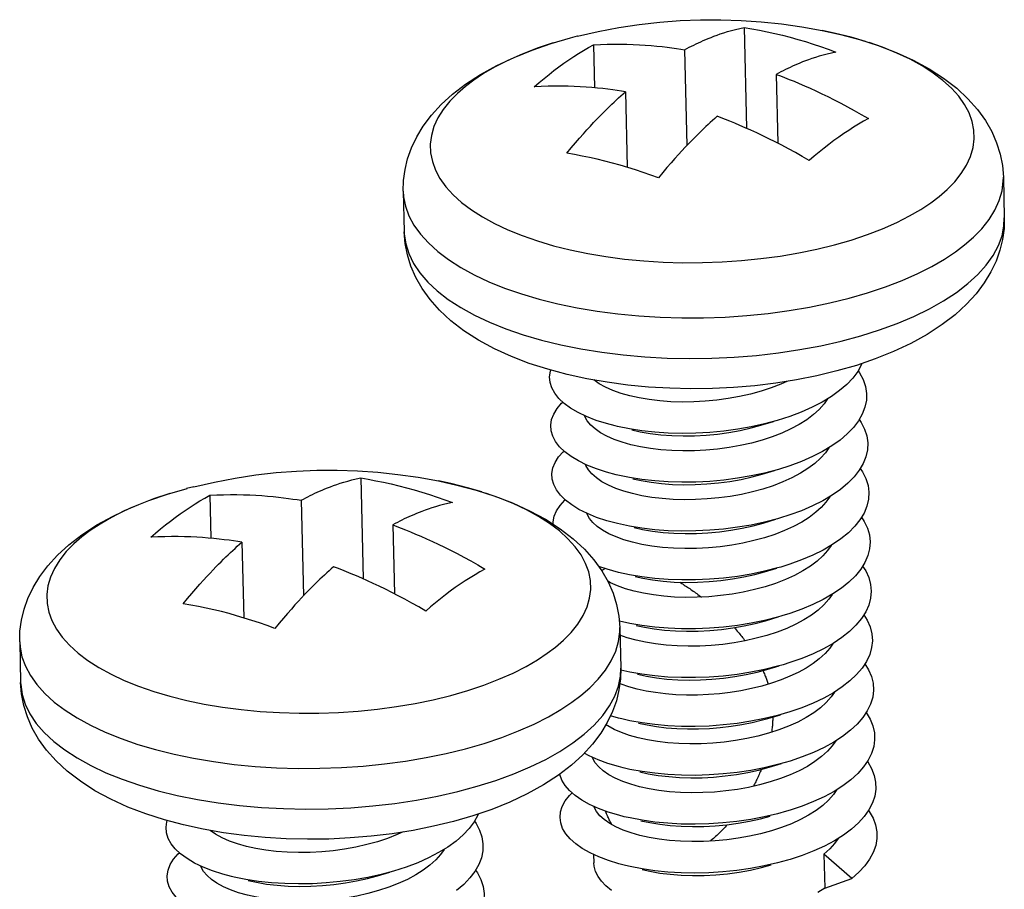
# Model space of a CAD drawing. Header units: millimetres. Extents: x 6 to 414, y 7 to 290.
# Tile 323 of 341: x 142.519 to 143.421, y 217.506 to 218.302. Entities that reach past the tile are written whole.
import ezdxf

# ---------------------------------------------------------------- set-up
doc = ezdxf.new("R2010")
doc.units = ezdxf.units.MM
doc.header["$LTSCALE"] = 23.1
doc.layers.get('0').update_dxf_attribs({"linetype": 'CONTINUOUS'})
for name, color, linetype in [('03_ALL_AXES', 7, 'CONTINUOUS'), ('09_ALL_ROUNDS', 7, 'CONTINUOUS'), ('20_ALL_FEATURES', 7, 'CONTINUOUS')]:
    doc.layers.add(name, color=color, linetype=linetype)

msp = doc.modelspace()

# ---------------------------------------------------------------- linework, layer by layer
at = {"color": 40, "linetype": 'Continuous'}
msp.add_line((143.04493, 217.62421), (143.0447, 217.62612), dxfattribs=at)
for points in [[(143.05246, 217.79751), (143.05265, 217.79767), (143.05284, 217.79782), (143.05303, 217.79798), (143.05329, 217.79819), (143.05356, 217.79839), (143.05382, 217.79859), (143.05409, 217.79878), (143.05436, 217.79897), (143.05464, 217.79916), (143.05492, 217.79935), (143.0552, 217.79953)], [(143.12387, 217.78695), (143.1249, 217.78633), (143.12593, 217.7857), (143.12695, 217.78507), (143.12797, 217.78443), (143.12898, 217.78378), (143.13, 217.78313), (143.13101, 217.78247), (143.13201, 217.7818), (143.13302, 217.78113), (143.13402, 217.78045), (143.13512, 217.77969), (143.13623, 217.77892), (143.13733, 217.77814), (143.13842, 217.77735), (143.13951, 217.77656), (143.1406, 217.77576), (143.14168, 217.77495), (143.14276, 217.77414), (143.14384, 217.77331)], [(143.17398, 217.7453), (143.17487, 217.7443), (143.17575, 217.74329), (143.17661, 217.74229), (143.17746, 217.74128), (143.1783, 217.74028), (143.17913, 217.73928), (143.17994, 217.73828), (143.18075, 217.73728), (143.18154, 217.73628), (143.18232, 217.73528), (143.18308, 217.73428), (143.18384, 217.73328)], [(143.20021, 217.706), (143.20066, 217.705), (143.20109, 217.70399), (143.20151, 217.70298), (143.20193, 217.70196), (143.20234, 217.70093), (143.20274, 217.69989), (143.20307, 217.699), (143.2034, 217.6981), (143.20372, 217.6972), (143.20403, 217.69629), (143.20433, 217.69537), (143.20463, 217.69445), (143.20492, 217.69352)], [(143.20919, 217.66361), (143.20917, 217.66261), (143.20914, 217.6616), (143.20911, 217.66059), (143.20906, 217.65958), (143.209, 217.65857), (143.20894, 217.65756), (143.20886, 217.65655), (143.20878, 217.65553), (143.20868, 217.65451), (143.20858, 217.65349), (143.20846, 217.65247), (143.20834, 217.65145), (143.2082, 217.65042), (143.20806, 217.6494)], [(143.19863, 217.61549), (143.19814, 217.6143), (143.19765, 217.61313), (143.19715, 217.61197), (143.19665, 217.61082), (143.19615, 217.60968), (143.19564, 217.60855), (143.19512, 217.60743), (143.1946, 217.60633), (143.19408, 217.60523), (143.19356, 217.60415), (143.19303, 217.60308), (143.1925, 217.60202), (143.19196, 217.60097), (143.19142, 217.59993)], [(143.06156, 217.56492), (143.0611, 217.56579), (143.06065, 217.56667), (143.06021, 217.56755), (143.05977, 217.56845), (143.05934, 217.56935), (143.05891, 217.57027), (143.0585, 217.57119), (143.05808, 217.57212), (143.05768, 217.57305), (143.05727, 217.574), (143.05694, 217.5748), (143.05661, 217.57562), (143.05628, 217.57644), (143.05596, 217.57726)], [(143.16741, 217.56476), (143.16647, 217.56371), (143.16552, 217.56267), (143.16457, 217.56164), (143.16361, 217.56063), (143.16265, 217.55964), (143.16168, 217.55865), (143.16071, 217.55769), (143.15973, 217.55673), (143.15875, 217.55579), (143.15776, 217.55487), (143.15677, 217.55396), (143.15577, 217.55307), (143.15477, 217.55219), (143.15376, 217.55132), (143.15275, 217.55047), (143.15173, 217.54964)]]:
    msp.add_lwpolyline(points, dxfattribs=at)
at = {"layer": '03_ALL_AXES', "color": 7, "linetype": 'Continuous'}
for p, q in [((143.42044, 218.15828), (143.42132, 218.12104)), ((142.87059, 218.14526), (142.87147, 218.10802)), ((143.06898, 217.74544), (143.06986, 217.7082)), ((142.51913, 217.73242), (142.52001, 217.69517)), ((143.04504, 217.53742), (143.04521, 217.52992))]:
    msp.add_line(p, q, dxfattribs=at)
for points in [[(143.03015, 218.28732), (143.04915, 218.29168), (143.06798, 218.29525), (143.08682, 218.2981), (143.1056, 218.30023), (143.12432, 218.30167), (143.14299, 218.30241), (143.1616, 218.30248), (143.18018, 218.30187), (143.19868, 218.30059), (143.21719, 218.29863), (143.2357, 218.29599), (143.25433, 218.29263)], [(142.67869, 217.87448), (142.69768, 217.87883), (142.71651, 217.88241), (142.73536, 217.88526), (142.75413, 217.88739), (142.77286, 217.88882), (142.79153, 217.88957), (142.81014, 217.88963), (142.82872, 217.88902), (142.84722, 217.88775), (142.86573, 217.88579), (142.88423, 217.88315), (142.90287, 217.87979)]]:
    msp.add_lwpolyline(points, dxfattribs=at)
at = {"layer": '09_ALL_ROUNDS', "color": 7, "linetype": 'Continuous'}
for p, q in [((143.03005, 218.2873), (143.02353, 218.28562)), ((143.03015, 218.28732), (143.03005, 218.2873)), ((143.29405, 218.28252), (143.281, 218.28638)), ((142.93514, 218.24709), (142.92756, 218.24136)), ((142.99734, 218.00881), (143.01502, 218.00447)), ((143.30306, 217.99162), (143.28579, 217.98572)), ((143.26797, 217.98057), (143.24968, 217.97614)), ((143.28579, 217.98572), (143.26797, 217.98057)), ((142.67859, 217.87446), (142.67207, 217.87278)), ((142.67869, 217.87448), (142.67859, 217.87446)), ((142.94258, 217.86968), (142.92954, 217.87354)), ((142.58368, 217.83424), (142.5761, 217.82851)), ((142.64588, 217.59597), (142.66356, 217.59163)), ((142.93432, 217.57288), (142.91651, 217.56773)), ((142.9516, 217.57878), (142.93432, 217.57288)), ((142.91651, 217.56773), (142.89822, 217.5633))]:
    msp.add_line(p, q, dxfattribs=at)
for points in [[(142.92757, 218.24328), (142.94138, 218.25227), (142.95625, 218.26049), (142.97214, 218.26797), (142.98885, 218.27468), (143.00613, 218.28058), (143.02395, 218.28573)], [(143.25431, 218.29264), (143.27118, 218.28892), (143.28878, 218.28421), (143.30583, 218.27874), (143.32217, 218.27248), (143.33777, 218.26538), (143.35234, 218.25751), (143.36574, 218.2489), (143.3777, 218.23969), (143.38804, 218.2301), (143.39682, 218.22021), (143.40402, 218.21021), (143.40982, 218.20005), (143.41431, 218.18978), (143.41755, 218.17939), (143.4196, 218.16884), (143.42044, 218.15828)], [(143.281, 218.28638), (143.26555, 218.29024), (143.25433, 218.29263)], [(143.00808, 218.28117), (142.99332, 218.27624), (142.97941, 218.27088), (142.96644, 218.26514), (142.95465, 218.25916), (142.94426, 218.25313), (142.93514, 218.24709)], [(143.35404, 218.13468), (143.36162, 218.14041), (143.36894, 218.14677), (143.37587, 218.15389), (143.38193, 218.16147), (143.3868, 218.16927), (143.39044, 218.17725), (143.39277, 218.18527), (143.3938, 218.19332), (143.39352, 218.20133), (143.39194, 218.20928), (143.38908, 218.21714), (143.38494, 218.22487), (143.37954, 218.23241), (143.37292, 218.23975), (143.36511, 218.24682), (143.35615, 218.2536), (143.34606, 218.26007), (143.33491, 218.26618), (143.32276, 218.27189), (143.30968, 218.27719), (143.29744, 218.28143)], [(142.87059, 218.14526), (142.87087, 218.15513), (142.87221, 218.1651), (142.87462, 218.17505), (142.87816, 218.18501), (142.88291, 218.19499), (142.88894, 218.20494), (142.89642, 218.21489), (142.90534, 218.22466), (142.91569, 218.23413), (142.92757, 218.24328)], [(142.92756, 218.24136), (142.92024, 218.23499), (142.9133, 218.22788), (142.90725, 218.22029), (142.90238, 218.21249), (142.89874, 218.20452), (142.89641, 218.1965), (142.89538, 218.18845), (142.89566, 218.18044), (142.89723, 218.17249), (142.9001, 218.16463), (142.90424, 218.1569), (142.90964, 218.14935), (142.91626, 218.14202), (142.92407, 218.13495), (142.93303, 218.12816), (142.94312, 218.1217), (142.95426, 218.11559), (142.96641, 218.10987), (142.9795, 218.10458), (142.99344, 218.09974), (143.00817, 218.09539), (143.02363, 218.09153), (143.03972, 218.08819), (143.05635, 218.08539), (143.07345, 218.08314), (143.09092, 218.08146), (143.10868, 218.08035), (143.12662, 218.07982), (143.14465, 218.07988), (143.16268, 218.08051), (143.18062, 218.08173), (143.19837, 218.08351), (143.21584, 218.08586), (143.23293, 218.08876), (143.24956, 218.09219), (143.26564, 218.09615), (143.28109, 218.10059), (143.29586, 218.10553), (143.30976, 218.11088), (143.32274, 218.11663), (143.33453, 218.12261), (143.34491, 218.12863), (143.35404, 218.13468)], [(143.37654, 218.08978), (143.3849, 218.0961), (143.39298, 218.10312), (143.40063, 218.11096), (143.40731, 218.11933), (143.41268, 218.12794), (143.41669, 218.13673), (143.41926, 218.14558), (143.42039, 218.15446), (143.42044, 218.15828)], [(142.87059, 218.14526), (142.87094, 218.14025), (142.87268, 218.13148), (142.87584, 218.12281), (142.88041, 218.11429), (142.88636, 218.10596), (142.89367, 218.09787), (142.90228, 218.09007), (142.91216, 218.08259), (142.92329, 218.07546), (142.93558, 218.06872), (142.94898, 218.06241), (142.96342, 218.05658), (142.9788, 218.05124), (142.99505, 218.04644), (143.01209, 218.04218)], [(143.42132, 218.12104), (143.42104, 218.11117), (143.4197, 218.1012), (143.41729, 218.09125), (143.41375, 218.08129), (143.40901, 218.07131), (143.40297, 218.06136), (143.39549, 218.05141), (143.38657, 218.04164), (143.37622, 218.03217), (143.36435, 218.02302)], [(143.37742, 218.05254), (143.38792, 218.06061), (143.39706, 218.06899), (143.4048, 218.07761), (143.4111, 218.08645), (143.41591, 218.09544), (143.41922, 218.10454), (143.421, 218.1137), (143.42132, 218.12104)], [(142.87147, 218.10802), (142.87155, 218.1062), (142.87284, 218.09708), (142.87566, 218.08807), (142.87999, 218.0792), (142.88582, 218.07053), (142.8931, 218.0621), (142.9018, 218.05397), (142.91186, 218.04618), (142.92324, 218.03877), (142.93587, 218.03178), (142.94967, 218.02526), (142.96457, 218.01923), (142.98049, 218.01374), (142.99734, 218.00881)], [(143.02073, 217.97738), (143.00313, 217.98209), (142.98609, 217.98756), (142.96974, 217.99382), (142.95414, 218.00092), (142.93957, 218.00879), (142.92617, 218.0174), (142.91421, 218.02661), (142.90387, 218.0362), (142.8951, 218.04609), (142.8879, 218.05609), (142.88209, 218.06625), (142.87761, 218.07652), (142.87436, 218.08691), (142.87232, 218.09746), (142.87147, 218.10802)], [(143.2613, 218.04292), (143.27904, 218.04728), (143.29608, 218.05218), (143.31237, 218.05762), (143.32771, 218.06353), (143.34202, 218.06987), (143.35502, 218.07646), (143.36648, 218.08311), (143.37654, 218.08978)], [(143.28987, 218.01281), (143.307, 218.0182), (143.32323, 218.02413), (143.33846, 218.03056), (143.35263, 218.03747), (143.36564, 218.04481), (143.37742, 218.05254)], [(143.01209, 218.04218), (143.02984, 218.0385), (143.04819, 218.03541), (143.06705, 218.03293), (143.08632, 218.03108), (143.1059, 218.02986), (143.12569, 218.02927), (143.14558, 218.02933), (143.16547, 218.03003), (143.18526, 218.03137), (143.20484, 218.03334), (143.22411, 218.03593), (143.24296, 218.03913), (143.2613, 218.04292)], [(143.36435, 218.02302), (143.35054, 218.01403), (143.33566, 218.00581), (143.31977, 217.99833), (143.30306, 217.99162)], [(143.25332, 218.00375), (143.27195, 218.00798), (143.28987, 218.01281)], [(143.01502, 218.00447), (143.03344, 218.00075), (143.05249, 217.99767), (143.07206, 217.99523), (143.09205, 217.99347), (143.11234, 217.99238), (143.13283, 217.99198), (143.15338, 217.99226), (143.1739, 217.99322), (143.19427, 217.99487), (143.21437, 217.99718), (143.23409, 218.00015), (143.25332, 218.00375)], [(143.05736, 217.97018), (143.03883, 217.97342), (143.02073, 217.97738)], [(143.24968, 217.97614), (143.231, 217.97243), (143.212, 217.96941), (143.19275, 217.96709), (143.17332, 217.96546), (143.15379, 217.96452), (143.13424, 217.96426), (143.11475, 217.9647), (143.09539, 217.96583), (143.07623, 217.96765), (143.05736, 217.97018)], [(142.90285, 217.8798), (142.91972, 217.87608), (142.93732, 217.87137), (142.95436, 217.86589), (142.97071, 217.85963), (142.98631, 217.85254), (143.00088, 217.84467), (143.01428, 217.83605), (143.02624, 217.82685), (143.03658, 217.81726), (143.04535, 217.80737), (143.05256, 217.79737), (143.05836, 217.78721), (143.06285, 217.77694), (143.06609, 217.76654), (143.06813, 217.756), (143.06898, 217.74544)], [(142.92954, 217.87354), (142.91409, 217.8774), (142.90287, 217.87979)], [(142.57611, 217.83043), (142.58992, 217.83943), (142.60479, 217.84765), (142.62068, 217.85513), (142.63739, 217.86183), (142.65466, 217.86773), (142.67248, 217.87289)], [(142.65662, 217.86833), (142.64186, 217.86339), (142.62795, 217.85804), (142.61497, 217.8523), (142.60319, 217.84632), (142.5928, 217.84029), (142.58368, 217.83424)], [(143.00258, 217.72184), (143.01015, 217.72757), (143.01748, 217.73393), (143.02441, 217.74104), (143.03047, 217.74863), (143.03534, 217.75643), (143.03897, 217.76441), (143.04131, 217.77243), (143.04233, 217.78047), (143.04206, 217.78848), (143.04048, 217.79643), (143.03762, 217.8043), (143.03347, 217.81202), (143.02808, 217.81957), (143.02145, 217.8269), (143.01365, 217.83398), (143.00468, 217.84076), (142.9946, 217.84723), (142.98345, 217.85334), (142.9713, 217.85905), (142.95822, 217.86434), (142.94598, 217.86859)], [(142.51913, 217.73242), (142.51941, 217.74229), (142.52075, 217.75226), (142.52316, 217.76221), (142.5267, 217.77217), (142.53144, 217.78214), (142.53748, 217.79209), (142.54496, 217.80205), (142.55388, 217.81182), (142.56423, 217.82128), (142.57611, 217.83043)], [(142.5761, 217.82851), (142.56877, 217.82215), (142.56184, 217.81504), (142.55579, 217.80745), (142.55091, 217.79965), (142.54728, 217.79167), (142.54495, 217.78365), (142.54392, 217.77561), (142.5442, 217.7676), (142.54577, 217.75965), (142.54864, 217.75178), (142.55278, 217.74406), (142.55818, 217.73651), (142.5648, 217.72918), (142.57261, 217.7221), (142.58157, 217.71532), (142.59165, 217.70885), (142.6028, 217.70274), (142.61495, 217.69703), (142.62804, 217.69174), (142.64198, 217.6869), (142.65671, 217.68254), (142.67217, 217.67868), (142.68826, 217.67534), (142.70489, 217.67255), (142.72199, 217.6703), (142.73946, 217.66862), (142.75721, 217.66751), (142.77515, 217.66698), (142.79319, 217.66703), (142.81122, 217.66767), (142.82916, 217.66888), (142.84691, 217.67067), (142.86438, 217.67302), (142.88147, 217.67592), (142.8981, 217.67935), (142.91418, 217.6833), (142.92963, 217.68775), (142.9444, 217.69269), (142.9583, 217.69804), (142.97128, 217.70379), (142.98307, 217.70976), (142.99345, 217.71579), (143.00258, 217.72184)], [(143.02508, 217.67694), (143.03344, 217.68325), (143.04152, 217.69028), (143.04916, 217.69812), (143.05584, 217.70649), (143.06122, 217.71509), (143.06523, 217.72389), (143.0678, 217.73274), (143.06893, 217.74161), (143.06898, 217.74544)], [(142.51913, 217.73241), (142.51948, 217.72741), (142.52122, 217.71864), (142.52438, 217.70997), (142.52895, 217.70145), (142.5349, 217.69312), (142.5422, 217.68503), (142.55082, 217.67723), (142.5607, 217.66975), (142.57182, 217.66262), (142.58412, 217.65588), (142.59752, 217.64957), (142.61196, 217.64373), (142.62733, 217.6384), (142.64358, 217.63359), (142.66063, 217.62934)], [(143.06986, 217.7082), (143.06958, 217.69832), (143.06824, 217.68836), (143.06583, 217.67841), (143.06229, 217.66845), (143.05754, 217.65847), (143.05151, 217.64852), (143.04403, 217.63857), (143.03511, 217.6288), (143.02476, 217.61933), (143.01288, 217.61018)], [(143.02596, 217.63969), (143.03646, 217.64777), (143.0456, 217.65614), (143.05334, 217.66477), (143.05963, 217.67361), (143.06445, 217.6826), (143.06776, 217.6917), (143.06954, 217.70086), (143.06986, 217.7082)], [(142.52001, 217.69517), (142.52009, 217.69335), (142.52138, 217.68424), (142.5242, 217.67522), (142.52853, 217.66636), (142.53436, 217.65768), (142.54164, 217.64926), (142.55034, 217.64113), (142.5604, 217.63334), (142.57178, 217.62592), (142.58441, 217.61894), (142.59821, 217.61241), (142.61311, 217.60639), (142.62903, 217.6009), (142.64588, 217.59597)], [(142.66927, 217.56454), (142.65167, 217.56924), (142.63463, 217.57472), (142.61828, 217.58098), (142.60268, 217.58808), (142.58811, 217.59594), (142.57471, 217.60456), (142.56275, 217.61377), (142.55241, 217.62335), (142.54363, 217.63324), (142.53643, 217.64325), (142.53063, 217.6534), (142.52614, 217.66368), (142.5229, 217.67407), (142.52086, 217.68461), (142.52001, 217.69517)], [(142.90984, 217.63007), (142.92758, 217.63443), (142.94462, 217.63934), (142.96091, 217.64478), (142.97624, 217.65069), (142.99056, 217.65702), (143.00356, 217.66362), (143.01501, 217.67027), (143.02508, 217.67694)], [(142.93841, 217.59996), (142.95554, 217.60536), (142.97176, 217.61129), (142.987, 217.61772), (143.00116, 217.62463), (143.01418, 217.63196), (143.02596, 217.63969)], [(142.66063, 217.62934), (142.67838, 217.62565), (142.69673, 217.62257), (142.71558, 217.62009), (142.73486, 217.61823), (142.75444, 217.61701), (142.77423, 217.61643), (142.79412, 217.61649), (142.81401, 217.61719), (142.8338, 217.61853), (142.85338, 217.6205), (142.87265, 217.62309), (142.8915, 217.62629), (142.90984, 217.63007)], [(143.01288, 217.61018), (142.99907, 217.60118), (142.9842, 217.59297), (142.96831, 217.58549), (142.9516, 217.57878)], [(142.90185, 217.59091), (142.92048, 217.59514), (142.93841, 217.59996)], [(142.66356, 217.59163), (142.68198, 217.58791), (142.70103, 217.58482), (142.7206, 217.58239), (142.74059, 217.58063), (142.76088, 217.57954), (142.78136, 217.57914), (142.80192, 217.57942), (142.82244, 217.58038), (142.84281, 217.58202), (142.86291, 217.58434), (142.88263, 217.5873), (142.90185, 217.59091)], [(142.70589, 217.55734), (142.68737, 217.56057), (142.66927, 217.56454)], [(142.89822, 217.5633), (142.87954, 217.55959), (142.86053, 217.55657), (142.84128, 217.55425), (142.82186, 217.55262), (142.80233, 217.55167), (142.78278, 217.55142), (142.76329, 217.55186), (142.74392, 217.55299), (142.72477, 217.55481), (142.70589, 217.55734)]]:
    msp.add_lwpolyline(points, dxfattribs=at)
at = {"layer": '20_ALL_FEATURES', "color": 7, "linetype": 'Continuous'}
for p, q in [((143.18304, 218.29537), (143.18523, 218.20295)), ((143.04483, 218.27947), (143.04577, 218.24009)), ((143.12842, 218.27492), (143.13049, 218.18722)), ((143.21243, 218.25237), (143.21392, 218.18927)), ((143.07421, 218.23647), (143.07586, 218.16721)), ((143.29079, 217.98743), (143.29041, 217.9864)), ((143.05014, 217.96887), (143.04518, 217.97231)), ((143.1983, 217.93078), (143.20983, 217.93417)), ((143.19936, 217.88601), (143.21089, 217.88941)), ((142.83158, 217.88253), (142.83377, 217.79011)), ((142.69337, 217.86663), (142.6943, 217.82725)), ((142.77695, 217.86207), (142.77903, 217.77437)), ((143.20042, 217.84125), (143.21195, 217.84465)), ((142.86096, 217.83953), (142.86246, 217.77643)), ((142.72275, 217.82363), (142.72439, 217.75437)), ((143.05731, 217.79881), (143.04964, 217.80141)), ((143.06781, 217.79595), (143.05731, 217.79881)), ((143.20148, 217.79649), (143.21301, 217.79989)), ((143.20254, 217.75173), (143.21407, 217.75513)), ((143.2036, 217.70697), (143.21513, 217.71037)), ((143.20466, 217.66221), (143.21619, 217.66561)), ((143.20572, 217.61745), (143.21725, 217.62085)), ((143.01392, 217.61069), (143.01388, 217.61095)), ((143.0158, 217.6057), (143.01392, 217.61069)), ((142.93933, 217.57459), (142.93895, 217.57356)), ((142.69867, 217.55603), (142.69372, 217.55946)), ((143.25606, 217.53773), (143.25679, 217.50672)), ((143.28163, 217.51546), (143.25606, 217.53773)), ((142.84684, 217.51793), (142.85836, 217.52133)), ((143.25679, 217.50672), (143.28163, 217.51546))]:
    msp.add_line(p, q, dxfattribs=at)
for points in [[(143.12842, 218.27492), (143.13053, 218.27605), (143.13264, 218.27716), (143.13474, 218.27824), (143.13684, 218.27928), (143.13893, 218.2803), (143.14104, 218.2813), (143.14319, 218.28229), (143.14539, 218.28328), (143.14768, 218.28427), (143.15007, 218.28527), (143.15259, 218.28629), (143.15525, 218.28731), (143.15807, 218.28836), (143.16106, 218.28941), (143.16426, 218.29047), (143.16765, 218.29153), (143.17127, 218.29257), (143.17507, 218.29357), (143.17899, 218.2945), (143.18304, 218.29537)], [(143.18304, 218.29537), (143.19002, 218.2942), (143.197, 218.29289), (143.20399, 218.29146), (143.21099, 218.2899), (143.21799, 218.28821), (143.225, 218.28639), (143.23201, 218.28444), (143.23902, 218.28237), (143.24603, 218.28017), (143.25305, 218.27785), (143.26005, 218.2754), (143.26705, 218.27283)], [(143.01768, 218.26254), (143.0222, 218.26568), (143.02673, 218.2687), (143.03126, 218.27159), (143.03579, 218.27435), (143.04031, 218.27698), (143.04483, 218.27947)], [(143.04483, 218.27947), (143.05118, 218.27979), (143.05744, 218.28), (143.06361, 218.28009), (143.06967, 218.28008), (143.07557, 218.27998), (143.08132, 218.27978), (143.08693, 218.27951), (143.09238, 218.27916), (143.09769, 218.27874), (143.1028, 218.27828), (143.10771, 218.27776), (143.11238, 218.27722), (143.11678, 218.27665), (143.12092, 218.27607), (143.1248, 218.2755), (143.12842, 218.27492)], [(143.26705, 218.27283), (143.26296, 218.27195), (143.25901, 218.27102), (143.2552, 218.27), (143.25156, 218.26895), (143.24817, 218.2679), (143.24498, 218.26684), (143.242, 218.26579), (143.23919, 218.26475), (143.23655, 218.26373), (143.23405, 218.26272), (143.23168, 218.26172), (143.2294, 218.26073), (143.22721, 218.25975), (143.22507, 218.25877), (143.22296, 218.25777), (143.22087, 218.25675), (143.21878, 218.25571), (143.21667, 218.25463), (143.21455, 218.25352), (143.21243, 218.25237)], [(142.99063, 218.24103), (142.99512, 218.24492), (142.99962, 218.2487), (143.00413, 218.25235), (143.00864, 218.25587), (143.01316, 218.25927), (143.01768, 218.26254)], [(143.21243, 218.25237), (143.21612, 218.25098), (143.22006, 218.24946), (143.22424, 218.2478), (143.22868, 218.24599), (143.23338, 218.24402), (143.23831, 218.2419), (143.24343, 218.23963), (143.24872, 218.23721), (143.25415, 218.23465), (143.25974, 218.23194), (143.26548, 218.22907), (143.27141, 218.22602), (143.27755, 218.22276), (143.28386, 218.2193), (143.29029, 218.21567), (143.29686, 218.21184)], [(143.07421, 218.23647), (143.07054, 218.23706), (143.06663, 218.23764), (143.06247, 218.23822), (143.05806, 218.23879), (143.05339, 218.23933), (143.0485, 218.23984), (143.04343, 218.24031), (143.03818, 218.24072), (143.0328, 218.24106), (143.02727, 218.24133), (143.02159, 218.24153), (143.01574, 218.24164), (143.00967, 218.24165), (143.00344, 218.24156), (142.9971, 218.24135), (142.99063, 218.24103)], [(143.02044, 218.18004), (143.02444, 218.18491), (143.0283, 218.18951), (143.03204, 218.19386), (143.0356, 218.19791), (143.03893, 218.20162), (143.04206, 218.20504), (143.04499, 218.20819), (143.04776, 218.2111), (143.05036, 218.21379), (143.05282, 218.2163), (143.05516, 218.21866), (143.05741, 218.22088), (143.05958, 218.22299), (143.06169, 218.22502), (143.06378, 218.22699), (143.06584, 218.22893), (143.06792, 218.23084), (143.07001, 218.23273), (143.0721, 218.23461), (143.07421, 218.23647)], [(143.15822, 218.21393), (143.15613, 218.21208), (143.15403, 218.21021), (143.15195, 218.20832), (143.14988, 218.20641), (143.14781, 218.20447), (143.14572, 218.2025), (143.1436, 218.20046), (143.14142, 218.19833), (143.13916, 218.1961), (143.1368, 218.19373), (143.13432, 218.1912), (143.1317, 218.18849), (143.12893, 218.18556), (143.12598, 218.1824), (143.12285, 218.17898), (143.11952, 218.17526), (143.11596, 218.17122), (143.11224, 218.16689), (143.10841, 218.16232), (143.10445, 218.1575)], [(143.21747, 218.18744), (143.2115, 218.19051), (143.20569, 218.19342), (143.20002, 218.19617), (143.19452, 218.19877), (143.18916, 218.20121), (143.184, 218.2035), (143.17906, 218.20563), (143.17435, 218.2076), (143.16993, 218.2094), (143.16577, 218.21105), (143.16186, 218.21256), (143.15822, 218.21393)], [(143.29686, 218.21184), (143.29234, 218.20935), (143.28782, 218.20672), (143.28329, 218.20396), (143.27876, 218.20107), (143.27423, 218.19806), (143.26971, 218.19491)], [(143.26971, 218.19491), (143.26519, 218.19164), (143.26067, 218.18824), (143.25615, 218.18472), (143.25165, 218.18107), (143.24715, 218.1773), (143.24266, 218.1734)], [(143.24266, 218.1734), (143.23622, 218.17715), (143.22987, 218.18074), (143.22361, 218.18417), (143.21747, 218.18744)], [(143.07641, 218.16705), (143.0694, 218.16912), (143.06239, 218.17106), (143.05538, 218.17288), (143.04838, 218.17457), (143.04138, 218.17613), (143.03439, 218.17756), (143.02741, 218.17887), (143.02044, 218.18004)], [(143.10445, 218.1575), (143.09744, 218.16008), (143.09044, 218.16252), (143.08342, 218.16485), (143.07641, 218.16705)], [(143.01804, 217.9509), (143.01318, 217.95547), (143.00939, 217.96023), (143.00669, 217.96513), (143.00512, 217.97015), (143.00469, 217.97522), (143.00539, 217.98032), (143.00577, 217.98138)], [(143.29041, 217.9864), (143.28699, 217.98019), (143.28249, 217.97412), (143.27694, 217.96823), (143.27039, 217.96256)], [(143.28729, 217.98072), (143.28875, 217.97872), (143.29197, 217.97261), (143.29408, 217.96638), (143.29507, 217.96006), (143.29491, 217.95371), (143.29362, 217.94736), (143.29121, 217.94107)], [(143.22201, 217.971), (143.21656, 217.96852), (143.20775, 217.9651), (143.19844, 217.96205), (143.18868, 217.95937), (143.17858, 217.95709), (143.16829, 217.95524), (143.15785, 217.95382), (143.14732, 217.95281), (143.13676, 217.95224), (143.1262, 217.95211), (143.11581, 217.95241), (143.10571, 217.95315), (143.09603, 217.9543), (143.08689, 217.95584), (143.07827, 217.95775), (143.07017, 217.96004), (143.06272, 217.96268), (143.05601, 217.96564), (143.05014, 217.96887)], [(143.27039, 217.96256), (143.26289, 217.95715), (143.25449, 217.95204), (143.24527, 217.94726), (143.2353, 217.94284), (143.22465, 217.93882), (143.21325, 217.93517)], [(143.01862, 217.90655), (143.01385, 217.91113), (143.01015, 217.91591), (143.00756, 217.92083), (143.0061, 217.92585), (143.00576, 217.93093), (143.00657, 217.93602), (143.0085, 217.94108), (143.01155, 217.94606), (143.01569, 217.95092), (143.01688, 217.95199)], [(143.25944, 217.95505), (143.25627, 217.95043), (143.25182, 217.94541), (143.24652, 217.94057)], [(143.06463, 217.93023), (143.05679, 217.93231), (143.04731, 217.93534), (143.03863, 217.93875), (143.03082, 217.94251), (143.02394, 217.94657), (143.01804, 217.9509)], [(143.05138, 217.924), (143.0464, 217.92743), (143.04231, 217.93105), (143.03914, 217.93484), (143.03692, 217.93875), (143.03662, 217.93972)], [(143.21325, 217.93517), (143.20167, 217.93207), (143.18952, 217.92938), (143.17705, 217.92717), (143.16436, 217.92545), (143.15156, 217.92424), (143.13874, 217.92353), (143.126, 217.92333), (143.11345, 217.92363), (143.10118, 217.92443), (143.08928, 217.92572), (143.07786, 217.92747), (143.06701, 217.92967), (143.06463, 217.93023)], [(143.24652, 217.94057), (143.24037, 217.93595), (143.23345, 217.93158)], [(143.29121, 217.94107), (143.28769, 217.93487), (143.28309, 217.92882), (143.27745, 217.92294), (143.27081, 217.9173)], [(143.28832, 217.93598), (143.29014, 217.93341), (143.29327, 217.92729), (143.29528, 217.92104), (143.29616, 217.91472), (143.2959, 217.90837), (143.29451, 217.90203), (143.29199, 217.89574)], [(143.23345, 217.93158), (143.22581, 217.92749), (143.21753, 217.92372), (143.20868, 217.92029), (143.19934, 217.91724), (143.18954, 217.91456), (143.17941, 217.91229), (143.16907, 217.91044), (143.15856, 217.90902), (143.14794, 217.90802), (143.13733, 217.90747), (143.12689, 217.90735), (143.11664, 217.90766), (143.10662, 217.9084), (143.09698, 217.90956), (143.08784, 217.9111), (143.07923, 217.91301), (143.07117, 217.9153), (143.06379, 217.91792), (143.05719, 217.92083), (143.05138, 217.924)], [(143.0799, 217.92652), (143.08762, 217.92483), (143.09676, 217.92329), (143.10645, 217.92214), (143.11654, 217.9214), (143.12693, 217.9211), (143.13749, 217.92123), (143.14805, 217.9218), (143.15858, 217.9228), (143.16903, 217.92423), (143.17932, 217.92608), (143.18941, 217.92836), (143.1983, 217.93078)], [(143.27081, 217.9173), (143.26322, 217.91191), (143.25475, 217.90683), (143.24546, 217.90208), (143.23542, 217.8977), (143.22472, 217.89372), (143.21431, 217.89041)], [(143.0192, 217.8622), (143.01453, 217.8668), (143.01093, 217.87159), (143.00844, 217.87652), (143.00708, 217.88155), (143.00685, 217.88663), (143.00776, 217.89172), (143.00979, 217.89677), (143.01294, 217.90175), (143.01719, 217.9066), (143.0179, 217.90723)], [(143.06569, 217.88547), (143.05696, 217.88781), (143.04755, 217.89088), (143.03894, 217.89432), (143.03121, 217.8981), (143.02442, 217.90219), (143.01862, 217.90655)], [(143.26047, 217.91026), (143.25736, 217.90571), (143.25289, 217.90065), (143.24758, 217.89581)], [(143.05268, 217.87909), (143.04762, 217.88254), (143.04347, 217.88619), (143.04028, 217.88997), (143.03803, 217.89387), (143.0377, 217.89493)], [(143.21431, 217.89041), (143.20164, 217.88704), (143.18946, 217.8844), (143.17696, 217.88223), (143.16426, 217.88056), (143.15145, 217.87939), (143.13864, 217.87873), (143.12591, 217.87858), (143.11338, 217.87893), (143.10114, 217.87977), (143.08929, 217.8811), (143.07791, 217.88289), (143.06711, 217.88513), (143.06569, 217.88547)], [(143.24758, 217.89581), (143.24144, 217.89119), (143.23449, 217.88681)], [(143.29199, 217.89574), (143.28837, 217.88956), (143.28368, 217.88351), (143.27794, 217.87766), (143.27122, 217.87203)], [(143.28936, 217.89125), (143.29153, 217.8881), (143.29456, 217.88196), (143.29647, 217.87571), (143.29724, 217.86939), (143.29688, 217.86303), (143.29539, 217.85669), (143.29277, 217.85041)], [(142.77695, 217.86207), (142.77907, 217.86321), (142.78118, 217.86432), (142.78328, 217.86539), (142.78537, 217.86644), (142.78747, 217.86746), (142.78958, 217.86846), (142.79173, 217.86945), (142.79393, 217.87044), (142.79622, 217.87143), (142.79861, 217.87243), (142.80113, 217.87344), (142.80378, 217.87447), (142.80661, 217.87552), (142.8096, 217.87657), (142.81279, 217.87763), (142.81618, 217.87868), (142.81981, 217.87973), (142.82361, 217.88073), (142.82753, 217.88166), (142.83158, 217.88253)], [(142.83158, 217.88253), (142.83855, 217.88135), (142.84553, 217.88005), (142.85253, 217.87862), (142.85953, 217.87705), (142.86653, 217.87536), (142.87354, 217.87355), (142.88055, 217.8716), (142.88756, 217.86953), (142.89457, 217.86733), (142.90158, 217.86501), (142.90859, 217.86256), (142.91559, 217.85999)], [(143.23449, 217.88681), (143.22678, 217.88268), (143.21841, 217.87888), (143.20951, 217.87545), (143.20015, 217.8724), (143.19044, 217.86976), (143.18042, 217.86751), (143.17012, 217.86568), (143.15965, 217.86426), (143.14907, 217.86327), (143.1385, 217.86271), (143.1281, 217.86259), (143.11788, 217.86289), (143.1079, 217.86362), (143.09829, 217.86476), (143.08917, 217.86628), (143.08059, 217.86818), (143.07261, 217.87042), (143.06527, 217.87299), (143.05859, 217.8759), (143.05268, 217.87909)], [(143.08096, 217.88176), (143.08858, 217.88009), (143.09772, 217.87855), (143.10736, 217.87739), (143.11737, 217.87665), (143.12762, 217.87634), (143.13807, 217.87646), (143.14867, 217.87701), (143.1593, 217.878), (143.1698, 217.87943), (143.18015, 217.88127), (143.19028, 217.88355), (143.19936, 217.88601)], [(143.27122, 217.87203), (143.26355, 217.86668), (143.255, 217.86162), (143.24564, 217.8569), (143.23553, 217.85256), (143.22477, 217.84861), (143.21537, 217.84565)], [(142.66622, 217.8497), (142.67074, 217.85284), (142.67527, 217.85586), (142.6798, 217.85875), (142.68432, 217.86151), (142.68885, 217.86413), (142.69337, 217.86663)], [(142.69337, 217.86663), (142.69972, 217.86695), (142.70597, 217.86716), (142.71215, 217.86725), (142.71821, 217.86724), (142.72411, 217.86713), (142.72986, 217.86694), (142.73547, 217.86666), (142.74092, 217.86632), (142.74622, 217.8659), (142.75134, 217.86543), (142.75625, 217.86492), (142.76092, 217.86437), (142.76532, 217.86381), (142.76945, 217.86323), (142.77333, 217.86265), (142.77695, 217.86207)], [(143.008, 217.84009), (143.00794, 217.84233), (143.00895, 217.84742), (143.01109, 217.85247), (143.01435, 217.85743), (143.01868, 217.86227), (143.01892, 217.86247)], [(143.06675, 217.84071), (143.05713, 217.84331), (143.04779, 217.84641), (143.03926, 217.84989), (143.03161, 217.8537), (143.02491, 217.85782), (143.0192, 217.8622)], [(143.26157, 217.8655), (143.26139, 217.86517), (143.25792, 217.86031), (143.25366, 217.8556), (143.24864, 217.85105)], [(142.91559, 217.85999), (142.9115, 217.85911), (142.90755, 217.85817), (142.90373, 217.85716), (142.9001, 217.85611), (142.89671, 217.85506), (142.89352, 217.854), (142.89054, 217.85295), (142.88773, 217.85191), (142.88509, 217.85088), (142.88259, 217.84987), (142.88022, 217.84888), (142.87794, 217.84789), (142.87575, 217.84691), (142.87361, 217.84593), (142.8715, 217.84493), (142.86941, 217.84391), (142.86731, 217.84286), (142.86521, 217.84179), (142.86309, 217.84067), (142.86096, 217.83953)], [(142.63917, 217.82819), (142.64366, 217.83208), (142.64816, 217.83585), (142.65266, 217.8395), (142.65718, 217.84303), (142.66169, 217.84643), (142.66622, 217.8497)], [(143.05325, 217.83464), (143.04832, 217.83806), (143.04428, 217.84169), (143.04116, 217.84546), (143.03899, 217.84936), (143.03875, 217.85015)], [(143.21537, 217.84565), (143.21343, 217.84509), (143.20161, 217.84202), (143.18939, 217.83942), (143.17688, 217.8373), (143.16416, 217.83567), (143.15135, 217.83455), (143.13854, 217.83394), (143.12582, 217.83383), (143.11331, 217.83422), (143.1011, 217.83511), (143.08929, 217.83648), (143.07797, 217.83832), (143.06675, 217.84071)], [(143.24864, 217.85105), (143.24253, 217.84645), (143.23566, 217.8421)], [(143.29277, 217.85041), (143.28905, 217.84424), (143.28426, 217.83821), (143.27843, 217.83238), (143.27162, 217.82678)], [(143.29042, 217.84651), (143.29292, 217.84278), (143.29584, 217.83664), (143.29765, 217.83038), (143.29832, 217.82405), (143.29785, 217.81769), (143.29626, 217.81136), (143.29354, 217.80509)], [(142.86096, 217.83953), (142.86466, 217.83814), (142.8686, 217.83662), (142.87278, 217.83496), (142.87721, 217.83315), (142.88192, 217.83118), (142.88684, 217.82906), (142.89196, 217.82678), (142.89726, 217.82436), (142.90269, 217.82181), (142.90828, 217.8191), (142.91402, 217.81623), (142.91995, 217.81318), (142.92609, 217.80991), (142.9324, 217.80646), (142.93883, 217.80282), (142.9454, 217.799)], [(143.23566, 217.8421), (143.22809, 217.83804), (143.21987, 217.83429), (143.21105, 217.83086), (143.2017, 217.82779), (143.19194, 217.82511), (143.18184, 217.82283), (143.17152, 217.82097), (143.16098, 217.81953), (143.1502, 217.81851), (143.13938, 217.81794), (143.12865, 217.81783), (143.11815, 217.81818), (143.10803, 217.81895), (143.09838, 217.82014), (143.0893, 217.82171), (143.08078, 217.82364), (143.07281, 217.82593), (143.06552, 217.82856), (143.05899, 217.83146), (143.05325, 217.83464)], [(143.08202, 217.837), (143.08991, 217.83527), (143.09902, 217.83375), (143.10863, 217.83261), (143.11862, 217.83188), (143.12883, 217.83158), (143.13924, 217.8317), (143.1498, 217.83226), (143.16038, 217.83325), (143.17086, 217.83467), (143.18115, 217.8365), (143.19117, 217.83875), (143.20042, 217.84125)], [(142.72275, 217.82363), (142.71908, 217.82422), (142.71516, 217.8248), (142.711, 217.82538), (142.7066, 217.82595), (142.70193, 217.82649), (142.69704, 217.827), (142.69196, 217.82746), (142.68672, 217.82787), (142.68134, 217.82822), (142.67581, 217.82849), (142.67013, 217.82869), (142.66427, 217.8288), (142.65821, 217.82881), (142.65198, 217.82872), (142.64564, 217.82851), (142.63917, 217.82819)], [(143.27162, 217.82678), (143.26387, 217.82144), (143.25524, 217.81642), (143.24581, 217.81173), (143.23564, 217.80742), (143.22482, 217.80351), (143.21643, 217.80089)], [(142.66898, 217.7672), (142.67298, 217.77206), (142.67684, 217.77666), (142.68058, 217.78101), (142.68414, 217.78507), (142.68747, 217.78878), (142.6906, 217.7922), (142.69353, 217.79535), (142.69629, 217.79826), (142.69889, 217.80095), (142.70136, 217.80346), (142.7037, 217.80581), (142.70595, 217.80803), (142.70812, 217.81015), (142.71023, 217.81218), (142.71231, 217.81415), (142.71438, 217.81608), (142.71646, 217.818), (142.71854, 217.81989), (142.72064, 217.82177), (142.72275, 217.82363)], [(143.26257, 217.82069), (143.25944, 217.81613), (143.255, 217.81112), (143.2497, 217.80629)], [(142.80676, 217.80109), (142.80466, 217.79924), (142.80257, 217.79737), (142.80049, 217.79548), (142.79842, 217.79357), (142.79635, 217.79163), (142.79426, 217.78965), (142.79214, 217.78761), (142.78996, 217.78549), (142.7877, 217.78326), (142.78534, 217.78089), (142.78286, 217.77836), (142.78024, 217.77565), (142.77746, 217.77272), (142.77452, 217.76956), (142.77138, 217.76613), (142.76805, 217.76242), (142.7645, 217.75837), (142.76078, 217.75405), (142.75695, 217.74948), (142.75299, 217.74466)], [(142.86601, 217.77459), (142.86004, 217.77767), (142.85423, 217.78058), (142.84856, 217.78333), (142.84305, 217.78592), (142.8377, 217.78837), (142.83254, 217.79066), (142.8276, 217.79279), (142.82289, 217.79476), (142.81846, 217.79656), (142.8143, 217.79821), (142.8104, 217.79972), (142.80676, 217.80109)], [(142.9454, 217.799), (142.94088, 217.7965), (142.93635, 217.79388), (142.93182, 217.79112), (142.9273, 217.78823), (142.92277, 217.78521), (142.91824, 217.78207)], [(143.21643, 217.80089), (143.21344, 217.80004), (143.20157, 217.79701), (143.18933, 217.79445), (143.17679, 217.79237), (143.16406, 217.79079), (143.15124, 217.78972), (143.13843, 217.78915), (143.12574, 217.78908), (143.11325, 217.78952), (143.10107, 217.79045), (143.0893, 217.79187), (143.07802, 217.79374), (143.06781, 217.79595)], [(143.2497, 217.80629), (143.24363, 217.80172), (143.23674, 217.79736)], [(143.29354, 217.80509), (143.28972, 217.79892), (143.28483, 217.79291), (143.27891, 217.7871), (143.27201, 217.78152)], [(143.29148, 217.80177), (143.29429, 217.79747), (143.29711, 217.79131), (143.29881, 217.78504), (143.29938, 217.77871), (143.29882, 217.77235), (143.29712, 217.76602), (143.2943, 217.75976)], [(143.23674, 217.79736), (143.22907, 217.79325), (143.2207, 217.78943), (143.2117, 217.78595), (143.20218, 217.78286), (143.19231, 217.78018), (143.18215, 217.77792), (143.17182, 217.77609), (143.16133, 217.77469), (143.15066, 217.77371), (143.14001, 217.77317), (143.12951, 217.77308), (143.11926, 217.77341), (143.10936, 217.77417), (143.09985, 217.77532), (143.09079, 217.77686), (143.08223, 217.77878), (143.07423, 217.78106), (143.0669, 217.78367), (143.06034, 217.78656), (143.058, 217.78784)], [(143.08308, 217.79224), (143.09004, 217.7907), (143.09911, 217.78913), (143.10876, 217.78794), (143.11888, 217.78717), (143.12938, 217.78682), (143.14011, 217.78693), (143.15094, 217.7875), (143.16171, 217.78852), (143.17225, 217.78996), (143.18257, 217.79182), (143.19267, 217.7941), (143.20148, 217.79649)], [(142.91824, 217.78207), (142.91372, 217.7788), (142.90921, 217.7754), (142.90469, 217.77187), (142.90019, 217.76822), (142.89569, 217.76445), (142.8912, 217.76056)], [(143.27201, 217.78152), (143.26418, 217.77621), (143.25547, 217.77122), (143.24597, 217.76656), (143.23574, 217.76229), (143.22487, 217.75842), (143.21749, 217.75613)], [(142.8912, 217.76056), (142.88475, 217.76431), (142.87841, 217.7679), (142.87215, 217.77133), (142.86601, 217.77459)], [(143.26359, 217.77588), (143.26047, 217.77134), (143.25602, 217.76632), (143.25076, 217.76153)], [(142.72495, 217.7542), (142.71793, 217.75628), (142.71092, 217.75822), (142.70392, 217.76004), (142.69691, 217.76173), (142.68992, 217.76329), (142.68293, 217.76472), (142.67595, 217.76603), (142.66898, 217.7672)], [(142.75299, 217.74466), (142.74598, 217.74723), (142.73897, 217.74968), (142.73196, 217.75201), (142.72495, 217.7542)], [(143.21749, 217.75613), (143.21344, 217.75498), (143.20154, 217.75199), (143.18926, 217.74948), (143.1767, 217.74745), (143.16396, 217.74591), (143.15114, 217.74488), (143.13833, 217.74436), (143.12565, 217.74434), (143.11319, 217.74483), (143.10105, 217.7458), (143.08931, 217.74726), (143.07809, 217.74918), (143.06887, 217.75119)], [(143.25076, 217.76153), (143.24464, 217.75693), (143.23775, 217.75257)], [(143.2943, 217.75976), (143.29038, 217.75361), (143.2854, 217.74762), (143.27939, 217.74182), (143.2724, 217.73626)], [(143.29256, 217.75703), (143.29565, 217.75216), (143.29837, 217.74599), (143.29997, 217.73971), (143.30044, 217.73337), (143.29977, 217.72702), (143.29797, 217.72069), (143.29505, 217.71444)], [(143.23775, 217.75257), (143.23015, 217.74849), (143.22191, 217.74473), (143.21311, 217.74132), (143.20382, 217.73827), (143.19407, 217.73559), (143.18399, 217.73331), (143.1737, 217.73146), (143.16326, 217.73003), (143.15272, 217.72902), (143.14219, 217.72845), (143.13175, 217.7283), (143.12149, 217.72859), (143.11147, 217.7293), (143.10182, 217.73043), (143.09268, 217.73194), (143.08403, 217.73383), (143.07587, 217.73611), (143.06914, 217.73847)], [(143.08414, 217.74748), (143.09152, 217.74585), (143.10059, 217.74431), (143.1101, 217.74315), (143.12, 217.7424), (143.13025, 217.74207), (143.14074, 217.74216), (143.1514, 217.7427), (143.16206, 217.74368), (143.17255, 217.74508), (143.18288, 217.7469), (143.19305, 217.74916), (143.20254, 217.75173)], [(143.2724, 217.73626), (143.26448, 217.73098), (143.2557, 217.72602), (143.24613, 217.7214), (143.23584, 217.71716), (143.22491, 217.71333), (143.21855, 217.71137)], [(143.26464, 217.73109), (143.26155, 217.72659), (143.25711, 217.72159), (143.25182, 217.71677)], [(143.25182, 217.71677), (143.24607, 217.71242), (143.23963, 217.70829)], [(143.23963, 217.70829), (143.23254, 217.7044), (143.22487, 217.70079), (143.21671, 217.69749), (143.20808, 217.6945), (143.19902, 217.69184), (143.18962, 217.68953), (143.18003, 217.68759), (143.17026, 217.68603), (143.16034, 217.68484), (143.15033, 217.68402), (143.14025, 217.6836), (143.13023, 217.68358), (143.12041, 217.68395), (143.1109, 217.6847), (143.10183, 217.68582), (143.0932, 217.68728), (143.08504, 217.68908), (143.07741, 217.6912), (143.07033, 217.69364), (143.06902, 217.69419)], [(143.21855, 217.71137), (143.21344, 217.70993), (143.20149, 217.70698), (143.18919, 217.70451), (143.17661, 217.70253), (143.16385, 217.70104), (143.15103, 217.70005), (143.13823, 217.69958), (143.12557, 217.6996), (143.11313, 217.70013), (143.10102, 217.70115), (143.08933, 217.70265), (143.07816, 217.70461), (143.06993, 217.70643)], [(143.29505, 217.71444), (143.29103, 217.7083), (143.28595, 217.70232), (143.27985, 217.69655), (143.27277, 217.69101)], [(143.29364, 217.71229), (143.297, 217.70684), (143.29962, 217.70066), (143.30112, 217.69438), (143.30149, 217.68803), (143.30071, 217.68168), (143.29881, 217.67536), (143.29579, 217.66911)], [(143.0852, 217.70272), (143.09341, 217.70093), (143.10255, 217.69942), (143.11221, 217.69829), (143.12223, 217.69758), (143.13249, 217.69729), (143.14292, 217.69744), (143.15346, 217.69801), (143.16399, 217.69902), (143.17444, 217.70045), (143.18473, 217.7023), (143.19481, 217.70458), (143.2036, 217.70697)], [(143.27277, 217.69101), (143.26478, 217.68576), (143.25593, 217.68082), (143.24629, 217.67624), (143.23593, 217.67203), (143.22495, 217.66824), (143.21961, 217.66661)], [(143.26572, 217.68638), (143.26266, 217.6819), (143.25819, 217.67685), (143.25288, 217.67201)], [(143.25288, 217.67201), (143.24674, 217.66739), (143.23979, 217.663)], [(143.23979, 217.663), (143.23205, 217.65886), (143.22363, 217.65504), (143.21464, 217.65159), (143.20519, 217.64852), (143.19545, 217.64588), (143.18543, 217.64365), (143.17515, 217.64183), (143.1647, 217.64043), (143.15414, 217.63945), (143.1436, 217.6389), (143.13322, 217.63879), (143.12303, 217.6391), (143.11307, 217.63983), (143.10349, 217.64097), (143.09439, 217.6425), (143.08583, 217.64439), (143.07785, 217.64664), (143.07052, 217.64921), (143.06391, 217.65209), (143.05807, 217.65524), (143.05631, 217.65643)], [(143.07099, 217.66167), (143.06771, 217.6625), (143.06046, 217.6646)], [(143.21961, 217.66661), (143.21343, 217.66488), (143.20145, 217.66198), (143.18911, 217.65955), (143.17651, 217.65761), (143.16375, 217.65617), (143.15092, 217.65523), (143.13814, 217.6548), (143.12549, 217.65487), (143.11308, 217.65545), (143.101, 217.65651), (143.08935, 217.65805), (143.07823, 217.66005), (143.07099, 217.66167)], [(143.29579, 217.66911), (143.29167, 217.66299), (143.2865, 217.65703), (143.28031, 217.65127), (143.27314, 217.64576)], [(143.29474, 217.66755), (143.29835, 217.66152), (143.30087, 217.65533), (143.30226, 217.64904), (143.30252, 217.6427), (143.30165, 217.63634), (143.29964, 217.63003), (143.29652, 217.62379)], [(143.08626, 217.65795), (143.09393, 217.65627), (143.10256, 217.65481), (143.11163, 217.65369), (143.12115, 217.65294), (143.13097, 217.65257), (143.14098, 217.65259), (143.15107, 217.65301), (143.16108, 217.65382), (143.171, 217.65502), (143.18077, 217.65658), (143.19036, 217.65851), (143.19975, 217.66083), (143.20466, 217.66221)], [(143.27314, 217.64576), (143.26507, 217.64054), (143.25614, 217.63563), (143.24643, 217.63108), (143.23602, 217.62691), (143.22499, 217.62316), (143.22067, 217.62185)], [(143.26682, 217.64167), (143.26371, 217.63713), (143.25926, 217.6321), (143.25394, 217.62725)], [(143.04911, 217.62415), (143.04097, 217.62778), (143.03644, 217.63026)], [(143.05892, 217.61061), (143.05383, 217.61409), (143.04969, 217.61777), (143.04653, 217.62157), (143.04432, 217.62548), (143.04403, 217.62642)], [(143.25394, 217.62725), (143.24781, 217.62264), (143.2409, 217.61827)], [(143.07205, 217.61691), (143.06785, 217.61798), (143.05809, 217.62087), (143.04911, 217.62415)], [(143.2409, 217.61827), (143.23325, 217.61417), (143.22496, 217.6104), (143.21616, 217.60699), (143.20688, 217.60395), (143.19714, 217.60128), (143.18707, 217.59901), (143.17678, 217.59716), (143.16631, 217.59573), (143.15572, 217.59473), (143.14515, 217.59416), (143.13474, 217.59403), (143.12451, 217.59432), (143.11451, 217.59504), (143.10489, 217.59616), (143.09577, 217.59768), (143.08717, 217.59956), (143.0791, 217.60182), (143.07165, 217.60442), (143.06489, 217.60737), (143.05892, 217.61061)], [(143.22067, 217.62185), (143.21342, 217.61984), (143.2014, 217.61698), (143.18904, 217.61459), (143.17642, 217.6127), (143.16365, 217.6113), (143.15082, 217.61041), (143.13804, 217.61002), (143.12541, 217.61014), (143.11302, 217.61076), (143.10098, 217.61187), (143.08938, 217.61345), (143.07831, 217.6155), (143.07205, 217.61691)], [(143.08732, 217.61319), (143.09513, 217.61149), (143.10422, 217.60996), (143.11381, 217.60882), (143.12376, 217.60809), (143.13395, 217.60778), (143.14434, 217.60789), (143.15488, 217.60844), (143.16544, 217.60942), (143.17589, 217.61082), (143.18617, 217.61264), (143.19619, 217.61487), (143.20572, 217.61745)], [(143.29652, 217.62379), (143.29231, 217.61768), (143.28704, 217.61173), (143.28076, 217.606), (143.27351, 217.60051)], [(143.29579, 217.62274), (143.29616, 217.62227), (143.29968, 217.61621), (143.3021, 217.61), (143.30339, 217.6037), (143.30355, 217.59736), (143.30257, 217.59101), (143.30046, 217.58469), (143.29724, 217.57847)], [(143.02803, 217.59161), (143.02288, 217.59612), (143.01879, 217.60083), (143.0158, 217.6057)], [(143.27351, 217.60051), (143.26535, 217.59532), (143.25635, 217.59044), (143.24657, 217.58592), (143.2361, 217.58179), (143.22502, 217.57808), (143.22173, 217.57709)], [(143.04969, 217.53526), (143.04171, 217.53896), (143.03466, 217.54297), (143.02858, 217.54725), (143.02353, 217.55178), (143.01954, 217.55651), (143.01664, 217.56139), (143.01487, 217.56639), (143.01422, 217.57145), (143.01472, 217.57655), (143.01634, 217.58162), (143.01909, 217.58663), (143.02294, 217.59153), (143.02541, 217.59391)], [(143.07311, 217.57215), (143.06799, 217.57346), (143.0583, 217.57639), (143.04939, 217.5797), (143.04134, 217.58337), (143.0342, 217.58735), (143.02803, 217.59161)], [(143.26791, 217.59695), (143.26475, 217.59234), (143.26031, 217.58732), (143.255, 217.58249)], [(143.255, 217.58249), (143.2489, 217.5779), (143.24203, 217.57355), (143.23445, 217.56948), (143.22621, 217.56572), (143.2173, 217.56226), (143.20787, 217.55917), (143.19806, 217.55648), (143.18792, 217.55421), (143.17758, 217.55236), (143.16705, 217.55093), (143.15631, 217.54993), (143.14555, 217.54938), (143.1349, 217.54927), (143.1245, 217.54961), (143.11452, 217.55038), (143.10496, 217.55155), (143.09589, 217.5531), (143.08735, 217.55502), (143.07936, 217.55731), (143.07204, 217.55993), (143.06549, 217.56283), (143.05972, 217.566), (143.05477, 217.56943), (143.05071, 217.57305), (143.04757, 217.57683), (143.04538, 217.58073), (143.04509, 217.58166)], [(142.93895, 217.57356), (142.93553, 217.56735), (142.93103, 217.56128), (142.92548, 217.55539), (142.91893, 217.54972)], [(143.22173, 217.57709), (143.2134, 217.5748), (143.20135, 217.57198), (143.18896, 217.56964), (143.17632, 217.56779), (143.16354, 217.56644), (143.15071, 217.56559), (143.13794, 217.56525), (143.12533, 217.56542), (143.11297, 217.56608), (143.10097, 217.56723), (143.08941, 217.56886), (143.07839, 217.57094), (143.07311, 217.57215)], [(143.08838, 217.56843), (143.09651, 217.56667), (143.10562, 217.56515), (143.11525, 217.56403), (143.12525, 217.56331), (143.13547, 217.56301), (143.14589, 217.56315), (143.15646, 217.56371), (143.16704, 217.56472), (143.17751, 217.56615), (143.18781, 217.568), (143.19788, 217.57027), (143.20678, 217.57269)], [(143.29724, 217.57847), (143.29293, 217.57237), (143.28757, 217.56644), (143.2812, 217.56073), (143.27386, 217.55527), (143.26563, 217.5501), (143.25655, 217.54526), (143.24671, 217.54077), (143.23618, 217.53668), (143.22504, 217.533), (143.22279, 217.53233)], [(143.29685, 217.57792), (143.29758, 217.57697), (143.30101, 217.57089), (143.30333, 217.56467), (143.30452, 217.55837), (143.30457, 217.55202), (143.30349, 217.54567), (143.30127, 217.53936), (143.29795, 217.53315), (143.29355, 217.52706), (143.28809, 217.52115), (143.28163, 217.51546)], [(142.66658, 217.53806), (142.66172, 217.54263), (142.65792, 217.54738), (142.65523, 217.55229), (142.65366, 217.55731), (142.65322, 217.56238), (142.65392, 217.56747), (142.65431, 217.56854)], [(142.93582, 217.56788), (142.93728, 217.56587), (142.94051, 217.55977), (142.94262, 217.55353), (142.9436, 217.54722), (142.94345, 217.54086), (142.94216, 217.53452), (142.93975, 217.52823)], [(142.87055, 217.55816), (142.8651, 217.55567), (142.85629, 217.55226), (142.84698, 217.5492), (142.83721, 217.54652), (142.82712, 217.54425), (142.81683, 217.5424), (142.80639, 217.54097), (142.79586, 217.53997), (142.7853, 217.5394), (142.77474, 217.53927), (142.76434, 217.53957), (142.75425, 217.54031), (142.74456, 217.54146), (142.73542, 217.54299), (142.72681, 217.54491), (142.7187, 217.5472), (142.71126, 217.54984), (142.70455, 217.5528), (142.69867, 217.55603)], [(142.91893, 217.54972), (142.91143, 217.54431), (142.90303, 217.53919), (142.89381, 217.53441), (142.88384, 217.53), (142.87319, 217.52598), (142.86179, 217.52233)], [(143.26899, 217.55221), (143.2658, 217.54757), (143.26136, 217.54256), (143.25606, 217.53773)], [(142.66715, 217.49371), (142.66239, 217.49829), (142.65869, 217.50307), (142.6561, 217.50798), (142.65463, 217.51301), (142.6543, 217.51808), (142.6551, 217.52318), (142.65704, 217.52824), (142.66009, 217.53322), (142.66423, 217.53808), (142.66542, 217.53915)], [(142.71317, 217.51739), (142.70533, 217.51946), (142.69585, 217.5225), (142.68717, 217.52591), (142.67935, 217.52966), (142.67247, 217.53373), (142.66658, 217.53806)], [(142.90797, 217.5422), (142.90481, 217.53759), (142.90036, 217.53256), (142.89505, 217.52773)], [(142.89505, 217.52773), (142.88891, 217.52311), (142.88199, 217.51873)], [(142.93975, 217.52823), (142.93623, 217.52203), (142.93163, 217.51597), (142.92598, 217.5101), (142.91934, 217.50445)], [(143.06132, 217.50462), (143.05633, 217.5087), (143.05222, 217.51299), (143.04903, 217.51744), (143.04679, 217.52202), (143.04552, 217.52669), (143.04522, 217.52992)], [(143.07417, 217.52739), (143.06814, 217.52895), (143.05852, 217.53192), (143.04969, 217.53526)], [(143.22279, 217.53233), (143.21338, 217.52976), (143.2013, 217.52699), (143.18888, 217.52469), (143.17622, 217.52289), (143.16344, 217.52158), (143.15061, 217.52078), (143.13785, 217.52049), (143.12526, 217.5207), (143.11293, 217.52141), (143.10096, 217.5226), (143.08944, 217.52427), (143.07848, 217.5264), (143.07417, 217.52739)], [(143.08944, 217.52367), (143.09663, 217.52209), (143.1057, 217.52053), (143.11525, 217.51937), (143.12524, 217.5186), (143.13564, 217.51826), (143.14629, 217.51837), (143.15705, 217.51892), (143.16779, 217.51992), (143.17832, 217.52135), (143.18865, 217.5232), (143.19879, 217.52547), (143.20784, 217.52793)], [(142.69992, 217.51116), (142.69494, 217.51458), (142.69084, 217.51821), (142.68768, 217.52199), (142.68546, 217.52591), (142.68516, 217.52688)], [(142.88199, 217.51873), (142.87435, 217.51464), (142.86606, 217.51087), (142.85722, 217.50745), (142.84787, 217.50439), (142.83808, 217.50172), (142.82795, 217.49944), (142.81761, 217.49759), (142.8071, 217.49617), (142.79647, 217.49518), (142.78587, 217.49463), (142.77542, 217.49451), (142.76517, 217.49482), (142.75516, 217.49556), (142.74552, 217.49671), (142.73638, 217.49826), (142.72777, 217.50017), (142.71971, 217.50246), (142.71233, 217.50508), (142.70573, 217.50798), (142.69992, 217.51116)], [(142.86179, 217.52233), (142.85021, 217.51923), (142.83806, 217.51654), (142.82559, 217.51433), (142.8129, 217.51261), (142.8001, 217.5114), (142.78728, 217.51069), (142.77454, 217.51049), (142.76199, 217.51079), (142.74971, 217.51159), (142.73782, 217.51287), (142.7264, 217.51463), (142.71554, 217.51683), (142.71317, 217.51739)], [(142.93686, 217.52314), (142.93868, 217.52056), (142.94181, 217.51444), (142.94382, 217.5082), (142.9447, 217.50188), (142.94444, 217.49553), (142.94305, 217.48918), (142.94053, 217.4829)], [(142.72843, 217.51367), (142.73616, 217.51198), (142.7453, 217.51045), (142.75499, 217.5093), (142.76508, 217.50856), (142.77547, 217.50826), (142.78603, 217.50839), (142.79659, 217.50896), (142.80712, 217.50996), (142.81757, 217.51139), (142.82785, 217.51324), (142.83795, 217.51551), (142.84684, 217.51793)], [(143.25679, 217.50672), (143.2506, 217.50273)]]:
    msp.add_lwpolyline(points, dxfattribs=at)

doc.saveas('drawing.dxf')
